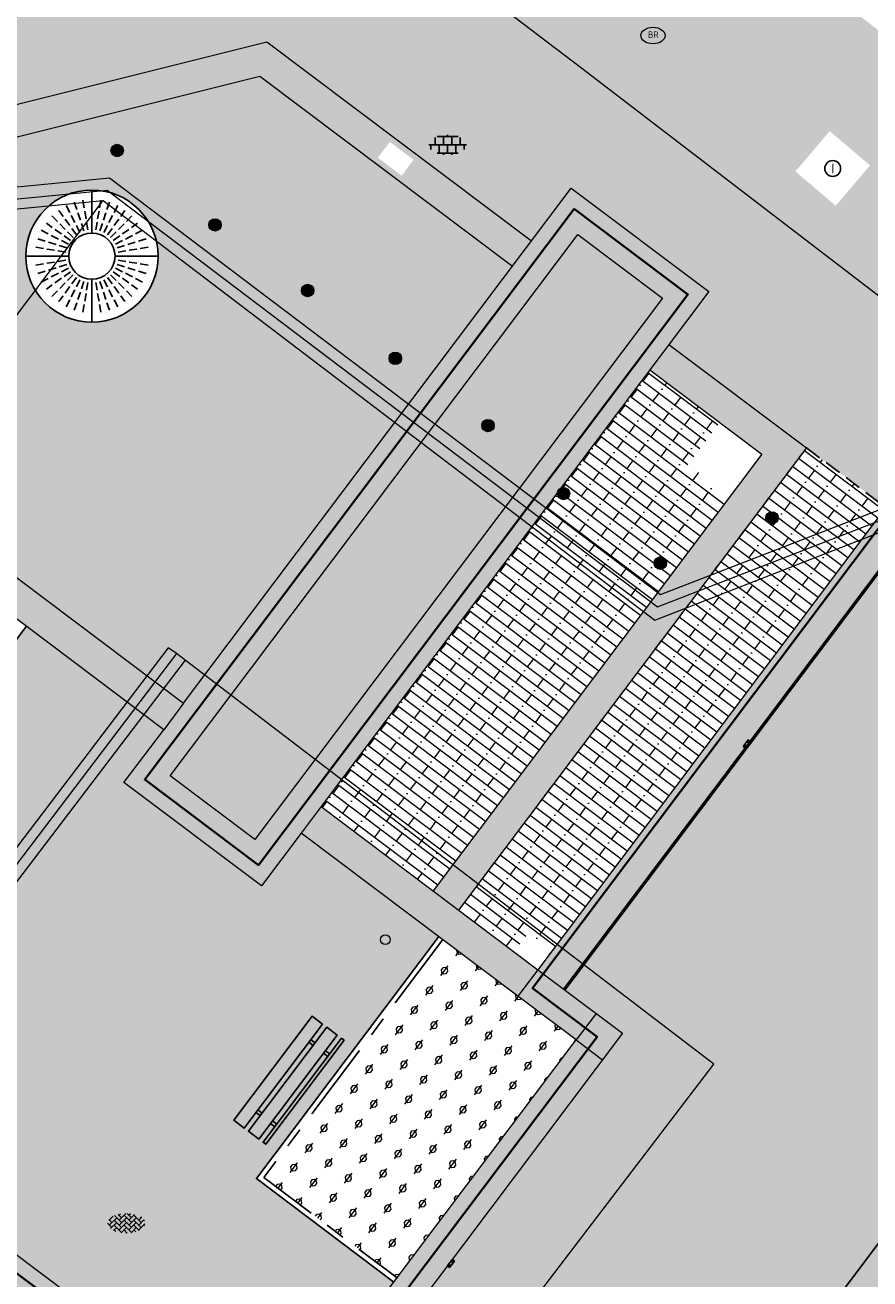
# Model space of a CAD drawing. Header units: metres. Extents: x 187916 to 189411, y 333285 to 334910.
# Tile 262 of 348: x 188787 to 188800, y 334229 to 334248. Entities that reach past the tile are written whole.
import ezdxf
from ezdxf.enums import TextEntityAlignment as Align

# ---------------------------------------------------------------- set-up
doc = ezdxf.new("R2010")
doc.units = ezdxf.units.M
doc.linetypes.add('DASHED2', pattern=[0.375, 0.25, -0.125])
doc.linetypes.add('VH-OPSLUITBAND_80X200', pattern=[14, 8, -2, 2, -2])
for name, color, linetype, lineweight in [('B-ME-AL-MARKER-S', 253, 'Continuous', 9), ('B-ME-IE-MEUBILAIR_WEGMEUBILAIR-S', 253, 'Continuous', 18), ('B-ME-IE-MEUBILAIR_WEGMEUBILAIR_PAAL-S', 253, 'Continuous', 18), ('B-ME-RI-PUT_INSPECTIE-S', 253, 'Continuous', 25), ('B-ME-VH-VERHARDING_BETONSTRAATSTEEN-G', 253, 'Continuous', 18), ('B-ME-VH-VERHARDING_BETONSTRAATSTEEN-S', 253, 'Continuous', 25), ('B-ME-VH-VERHARDING_TEGEL-G', 253, 'Continuous', 18), ('B-ME-VH-VERHARDING_TEGEL-S', 253, 'Continuous', 25), ('N-WE-GR-VAKBEPLANTING-A', 94, 'Continuous', 5), ('N-WE-GW-TALUDARCERING-G', 90, 'Continuous', 25), ('N-WE-GW-WATERGANG_GRACHT-A', 141, 'Continuous', 35), ('N-WE-GW-WATERGANG_MOLENTAK-A', 170, 'Continuous', 35), ('N-WE-IE-MEUBILAIR_WEGMEUBILAIR_BOOMROOSTER-S', 7, 'Continuous', 25), ('N-WE-IE-MEUBILAIR_WEGMEUBILAIR_ZITBANK-S', 7, 'Continuous', 25), ('N-WE-IE-TERREINAFSCHEIDING_KUNSTMATIGE_BALUSTRADE-G', 120, 'KG-OG-SO', 35), ('N-WE-RI-HWA_SPUWER-S-200', 150, 'Continuous', 25), ('N-WE-VH-HARDSTEEN-A', 252, 'Continuous', 18), ('N-WE-VH-HARDSTEEN-G', 7, 'Continuous', 18), ('N-WE-VH-KANTOPSLUITING_NATUURSTEEN BAND_80X200-G', 150, 'VH-OPSLUITBAND_80X200', 25), ('N-WE-VH-KANTOPSLUITING_NATUURSTEEN VOORKANTBAND-G', 7, 'Continuous', 25), ('N-WE-VH-METSELWERK_ROLLAAG INCL KEERCONSTRUCTIE-A', 24, 'Continuous', 18), ('N-WE-VH-METSELWERK_ROLLAAG-A', 11, 'Continuous', 18), ('N-WE-VH-METSELWERK_ROLLAAG-G', 7, 'Continuous', 18), ('N-WE-VH-NATUURSTEEN_MERGEL-G', 40, 'Continuous', 18), ('N-WE-VH-VERHARDING_STRAATBAKSTEEN_WF_HALFSTEENS-A', 250, 'Continuous', 18)]:
    doc.layers.add(name, color=color, linetype=linetype, lineweight=lineweight)
doc.layers.add('N-WE-VH-MATERIAALSCHEIDING-G', color=7, linetype='DASHED2')
doc.layers.add('N-WE-VH-NATUURSTEEN_PORFIER-A', color=7, linetype='Continuous', lineweight=18, true_color=0xbed2dc)
doc.layers.add('N-WE-VH-VERHARDING_STRAATBAKSTEEN_WF_KEPER-A', color=7, linetype='Continuous', lineweight=18, true_color=0xcc4f19)
doc.styles.add('NLCS-ISO', font='NLCS-ISO.ttf')
doc.linetypes.add('KG-OG-SO', pattern='A,5.5,-1.5,[2,NLCS.SHX,S=0.5,R=0,X=0,Y=0],-1.5', length=8.5)

# ---------------------------------------------------------------- blocks, each defined once
blk = doc.blocks.new('SIE-WEG_ZITBANK_MET_LEUNING')
blk.add_hatch(color=256).paths.add_polyline_path([(-0.984, 0.302), (-0.984, 0.253), (0.984, 0.253), (0.984, 0.302)])
for p, q in [((-0.689, 0.253), (-0.689, 0.172)), ((-0.64, 0.253), (-0.64, 0.172)), ((0.64, 0.253), (0.64, 0.172)), ((0.689, 0.253), (0.689, 0.172)), ((-0.689, -0.105), (-0.689, -0.025)), ((-0.64, -0.105), (-0.64, -0.025)), ((0.64, -0.105), (0.64, -0.025)), ((0.689, -0.105), (0.689, -0.025))]:
    blk.add_line(p, q)
at = {"flags": 128}
for points in [[(-0.984, 0.253), (-0.984, 0.302), (0.984, 0.302), (0.984, 0.253)], [(0.984, 0.172), (0.984, -0.025), (-0.984, -0.025), (-0.984, 0.172)], [(-0.984, -0.105), (-0.984, -0.302), (0.984, -0.302), (0.984, -0.105)]]:
    blk.add_lwpolyline(points, close=True, dxfattribs=at)
blk = doc.blocks.new('SIE-WEG_BOOMROOSTER_STAAL_2000_CLASSICO')
for p, q in [((0.001, 1), (0.001, 0.35)), ((-0.336, 0.659), (-0.391, 0.764)), ((-0.228, 0.704), (-0.267, 0.818)), ((-0.115, 0.731), (-0.136, 0.849)), ((0.115, 0.731), (0.136, 0.849)), ((0.228, 0.704), (0.267, 0.818)), ((0.336, 0.659), (0.391, 0.764)), ((-0.521, 0.523), (-0.606, 0.608)), ((-0.435, 0.598), (-0.5, 0.688)), ((-0.258, 0.509), (-0.313, 0.614)), ((-0.174, 0.543), (-0.213, 0.657)), ((-0.087, 0.564), (-0.108, 0.682)), ((0.087, 0.564), (0.108, 0.682)), ((0.174, 0.543), (0.213, 0.657)), ((0.258, 0.509), (0.313, 0.614)), ((0.435, 0.598), (0.5, 0.688)), ((0.521, 0.523), (0.606, 0.608)), ((-0.659, 0.337), (-0.766, 0.392)), ((-0.599, 0.435), (-0.688, 0.499)), ((-0.46, 0.335), (-0.558, 0.405)), ((-0.402, 0.403), (-0.487, 0.488)), ((-0.334, 0.461), (-0.405, 0.558)), ((-0.234, 0.323), (-0.305, 0.42)), ((-0.181, 0.357), (-0.235, 0.464)), ((-0.122, 0.381), (-0.159, 0.496)), ((-0.061, 0.396), (-0.08, 0.515)), ((0.061, 0.396), (0.08, 0.515)), ((0.122, 0.381), (0.159, 0.496)), ((0.181, 0.357), (0.235, 0.464)), ((0.234, 0.323), (0.305, 0.42)), ((0.334, 0.461), (0.405, 0.558)), ((0.402, 0.403), (0.487, 0.488)), ((0.46, 0.335), (0.558, 0.405)), ((0.599, 0.435), (0.688, 0.499)), ((0.659, 0.337), (0.766, 0.392)), ((-0.705, 0.227), (-0.819, 0.264)), ((-0.542, 0.176), (-0.656, 0.213)), ((-0.507, 0.259), (-0.614, 0.314)), ((-0.356, 0.182), (-0.462, 0.236)), ((-0.322, 0.235), (-0.42, 0.306)), ((-0.283, 0.283), (-0.368, 0.368)), ((0.283, 0.283), (0.368, 0.368)), ((0.322, 0.235), (0.42, 0.306)), ((0.356, 0.182), (0.462, 0.236)), ((0.507, 0.259), (0.614, 0.314)), ((0.542, 0.176), (0.656, 0.213)), ((0.705, 0.227), (0.819, 0.264)), ((-0.35, 0), (-1, 0.002)), ((-0.731, 0.116), (-0.849, 0.134)), ((-0.563, 0.089), (-0.681, 0.107)), ((-0.395, 0.062), (-0.513, 0.08)), ((-0.38, 0.124), (-0.493, 0.162)), ((1, 0), (0.35, 0)), ((0.38, 0.124), (0.493, 0.162)), ((0.395, 0.062), (0.513, 0.08)), ((0.563, 0.089), (0.681, 0.107)), ((0.731, 0.116), (0.849, 0.134)), ((-0.731, -0.116), (-0.849, -0.134)), ((-0.563, -0.089), (-0.681, -0.107)), ((-0.542, -0.176), (-0.656, -0.213)), ((-0.395, -0.062), (-0.513, -0.08)), ((-0.38, -0.124), (-0.493, -0.162)), ((-0.356, -0.182), (-0.462, -0.236)), ((0.356, -0.182), (0.462, -0.236)), ((0.38, -0.124), (0.493, -0.162)), ((0.395, -0.062), (0.513, -0.08)), ((0.542, -0.176), (0.656, -0.213)), ((0.563, -0.089), (0.681, -0.107)), ((0.731, -0.116), (0.849, -0.134)), ((-0.705, -0.227), (-0.819, -0.264)), ((-0.659, -0.337), (-0.766, -0.392)), ((-0.507, -0.259), (-0.614, -0.314)), ((-0.46, -0.335), (-0.558, -0.405)), ((-0.322, -0.235), (-0.42, -0.306)), ((-0.283, -0.283), (-0.368, -0.368)), ((-0.234, -0.323), (-0.305, -0.42)), ((-0.181, -0.357), (-0.235, -0.464)), ((0.001, -1), (0.001, -0.35)), ((0.181, -0.357), (0.235, -0.464)), ((0.234, -0.323), (0.305, -0.42)), ((0.283, -0.283), (0.368, -0.368)), ((0.322, -0.235), (0.42, -0.306)), ((0.46, -0.335), (0.558, -0.405)), ((0.507, -0.259), (0.614, -0.314)), ((0.659, -0.337), (0.766, -0.392)), ((0.705, -0.227), (0.819, -0.264)), ((-0.599, -0.435), (-0.688, -0.499)), ((-0.521, -0.523), (-0.606, -0.608)), ((-0.402, -0.403), (-0.487, -0.488)), ((-0.334, -0.461), (-0.405, -0.558)), ((-0.258, -0.509), (-0.313, -0.614)), ((-0.174, -0.543), (-0.213, -0.657)), ((-0.122, -0.381), (-0.159, -0.496)), ((-0.087, -0.564), (-0.108, -0.682)), ((-0.061, -0.396), (-0.08, -0.515)), ((0.061, -0.396), (0.08, -0.515)), ((0.087, -0.564), (0.108, -0.682)), ((0.122, -0.381), (0.159, -0.496)), ((0.174, -0.543), (0.213, -0.657)), ((0.258, -0.509), (0.313, -0.614)), ((0.334, -0.461), (0.405, -0.558)), ((0.402, -0.403), (0.487, -0.488)), ((0.521, -0.523), (0.606, -0.608)), ((0.599, -0.435), (0.688, -0.499)), ((-0.435, -0.598), (-0.5, -0.688)), ((-0.336, -0.659), (-0.391, -0.764)), ((-0.228, -0.704), (-0.267, -0.818)), ((-0.115, -0.731), (-0.136, -0.849)), ((0.115, -0.731), (0.136, -0.849)), ((0.228, -0.704), (0.267, -0.818)), ((0.336, -0.659), (0.391, -0.764)), ((0.435, -0.598), (0.5, -0.688))]:
    blk.add_line(p, q)
for radius in [1, 0.35]:
    blk.add_circle((0, 0), radius)
blk = doc.blocks.new('SRI-HULP_SPUWER-SO')
at = {"layer": 'N-WE-RI-HWA_SPUWER-S-200'}
blk.add_lwpolyline([(-0.062, 0), (0.062, 0), (0.062, -0.04), (-0.062, -0.04)], close=True, dxfattribs=at)
for points in [[(-0.041, 0), (-0.041, -0.04)], [(-0.03, 0), (-0.03, -0.04)], [(0.03, 0), (0.03, -0.04)], [(0.041, 0), (0.041, -0.04)]]:
    blk.add_lwpolyline(points, dxfattribs=at)
blk = doc.blocks.new('ontwerp Tempelplein')
at = {"layer": 'N-WE-GR-VAKBEPLANTING-A', "true_color": 0xffffff, "transparency": 33554585}
h = blk.add_hatch(dxfattribs=at)
h.set_pattern_fill('AGR-HEESTERS-SO', scale=0.05, angle=322.61, pattern_type=2)
h.set_pattern_definition([(322.61, (188792.63486, 334228.75064), (0.227714, 0.297945), [0.03832, -0.33668]), (7.61, (188792.6653, 334228.72737), (0.227714, 0.297945), [0.039096, -0.491234]), (52.61, (188792.70406, 334228.73255), (-0.297945, 0.227714), [0.03832, -0.33668]), (97.61, (188792.72733, 334228.763), (-0.297945, 0.227714), [0.039096, -0.491234]), (142.61, (188792.72215, 334228.80174), (-0.227714, -0.297945), [0.03832, -0.33668]), (187.61, (188792.6917, 334228.82501), (-0.227714, -0.297945), [0.039096, -0.491234]), (232.61, (188792.65295, 334228.81984), (0.297945, -0.227714), [0.03832, -0.33668]), (277.61, (188792.62968, 334228.7894), (0.297945, -0.227714), [0.039096, -0.491234]), (52.61, (188792.62188, 334228.7021), (-0.297945, 0.227714), [0.18722, -0.18773])])
h.paths.add_polyline_path([(188793.372, 334233.89), (188790.665, 334230.291), (188792.679, 334228.776), (188795.386, 334232.375)])
at = {"layer": 'N-WE-GW-WATERGANG_GRACHT-A', "transparency": 33554585}
h = blk.add_hatch(color=256, dxfattribs=at)
h.dxf.hatch_style = 1
h.paths.add_polyline_path([(188837.552, 334212.851), (188810.182, 334233.44), (188807.897, 334230.404), (188835.267, 334209.814)])
edge = h.paths.add_edge_path()
edge.add_line((188786.311, 334228.961), (188783.786, 334225.605))
edge.add_line((188783.786, 334225.605), (188789.939, 334220.976))
edge.add_arc((188791.141, 334222.574), 2, 233.0468, 323.0468)
edge.add_line((188792.74, 334221.372), (188801.354, 334232.823))
edge.add_arc((188802.952, 334231.621), 2, 53.0468, 143.0468, ccw=False)
edge.add_line((188804.155, 334233.219), (188805.899, 334231.907))
edge.add_line((188805.899, 334231.907), (188808.184, 334234.943))
edge.add_line((188808.184, 334234.943), (188800.765, 334240.524))
edge.add_line((188800.765, 334240.524), (188795.207, 334233.135))
edge.add_line((188795.207, 334233.135), (188796.086, 334232.474))
edge.add_line((188796.086, 334232.474), (188790.866, 334225.535))
edge.add_line((188790.866, 334225.535), (188786.311, 334228.961))
h = blk.add_hatch(color=256, dxfattribs=at)
h.dxf.hatch_style = 1
h.paths.add_polyline_path([(188834.275, 334208.495), (188835.267, 334209.814), (188807.897, 334230.404), (188806.905, 334229.085)])
h.paths.add_polyline_path([(188768.046, 334235.169), (188780.614, 334225.714), (188781.708, 334227.168), (188769.144, 334236.62)])
edge = h.paths.add_edge_path()
edge.add_line((188782.692, 334224.151), (188791.884, 334217.235))
edge.add_line((188791.884, 334217.235), (188802.284, 334231.06))
edge.add_arc((188803.243, 334230.338), 1.2, 53.0468, 143.0468, ccw=False)
edge.add_line((188803.964, 334231.297), (188804.907, 334230.588))
edge.add_line((188804.907, 334230.588), (188805.899, 334231.907))
edge.add_line((188805.899, 334231.907), (188804.155, 334233.219))
edge.add_arc((188802.952, 334231.621), 2, 53.0468, 143.0468)
edge.add_line((188801.354, 334232.823), (188792.74, 334221.372))
edge.add_arc((188791.141, 334222.574), 2, 233.0468, 323.0468, ccw=False)
edge.add_line((188789.939, 334220.976), (188783.786, 334225.605))
edge.add_line((188783.786, 334225.605), (188782.692, 334224.151))
at = {"layer": 'N-WE-GW-WATERGANG_MOLENTAK-A', "transparency": 33554585}
h = blk.add_hatch(color=256, dxfattribs=at)
h.dxf.hatch_style = 1
h.paths.add_polyline_path([(188796.69, 334243.59), (188795.411, 334244.552), (188789.251, 334236.364), (188790.53, 334235.402)])
at = {"layer": 'N-WE-VH-HARDSTEEN-A', "transparency": 33554585}
h = blk.add_hatch(color=256, dxfattribs=at)
h.dxf.hatch_style = 1
h.paths.add_polyline_path([(188800.666, 334241.224), (188794.807, 334233.435), (188795.207, 334233.135), (188800.765, 334240.524), (188808.184, 334234.943), (188808.484, 334235.343)])
h = blk.add_hatch(color=256, dxfattribs=at)
h.dxf.hatch_style = 1
h.paths.add_polyline_path([(188796.086, 334232.474), (188795.686, 334232.774), (188795.386, 334232.375), (188795.785, 334232.074)])
at = {"layer": 'N-WE-VH-METSELWERK_ROLLAAG INCL KEERCONSTRUCTIE-A', "transparency": 33554585}
h = blk.add_hatch(color=256, dxfattribs=at)
h.dxf.hatch_style = 1
h.paths.add_polyline_path([(188797.39, 334243.689), (188795.312, 334245.252), (188789.453, 334237.463), (188789.152, 334237.064), (188788.551, 334236.265), (188790.629, 334234.702), (188791.23, 334235.501), (188791.531, 334235.9)])
h.paths.add_polyline_path([(188790.53, 334235.402), (188789.251, 334236.364), (188795.411, 334244.552), (188796.69, 334243.59)], flags=16)
h = blk.add_hatch(color=256, dxfattribs=at)
h.dxf.hatch_style = 1
h.paths.add_polyline_path([(188781.039, 334234.929), (188780.64, 334235.23), (188779.979, 334234.351), (188780.378, 334234.05)])
h.paths.add_polyline_path([(188780.378, 334234.05), (188780.078, 334233.651), (188790.466, 334225.835), (188790.767, 334226.235)])
h.paths.add_polyline_path([(188795.785, 334232.074), (188795.386, 334232.375), (188790.767, 334226.235), (188791.166, 334225.934)])
h.paths.add_polyline_path([(188794.807, 334233.435), (188794.506, 334233.036), (188795.386, 334232.375), (188795.686, 334232.774)])
at = {"layer": 'N-WE-VH-METSELWERK_ROLLAAG-A', "transparency": 33554585}
h = blk.add_hatch(color=256, dxfattribs=at)
h.dxf.hatch_style = 1
h.paths.add_polyline_path([(188791.531, 334235.9), (188791.23, 334235.501), (188794.506, 334233.036), (188794.807, 334233.435), (188793.209, 334234.638)])
h.paths.add_polyline_path([(188784.898, 334240.89), (188780.64, 334235.23), (188781.039, 334234.929), (188784.997, 334240.19), (188789.152, 334237.064), (188789.453, 334237.463)])
at = {"layer": 'N-WE-VH-NATUURSTEEN_PORFIER-A', "transparency": 33554585}
h = blk.add_hatch(color=256, dxfattribs=at)
h.dxf.hatch_style = 1
h.paths.add_polyline_path([(188792.388, 334245.713), (188792.569, 334245.952), (188792.928, 334245.681), (188792.747, 334245.441)])
h.paths.add_polyline_path([(188777.458, 334239.614), (188777.639, 334239.853), (188777.997, 334239.582), (188777.816, 334239.343)])
h.paths.add_polyline_path([(188790.605, 334246.941), (188794.422, 334244.069), (188794.711, 334244.453), (188790.711, 334247.462), (188773.453, 334243.147), (188773.147, 334242.743), (188781.542, 334236.428), (188781.83, 334236.812), (188773.913, 334242.768)])
h = blk.add_hatch(color=256, dxfattribs=at)
h.dxf.hatch_style = 1
h.paths.add_polyline_path([(188798.866, 334241.327), (188798.483, 334241.615), (188796.789, 334242.89), (188796.5, 334242.506), (188798.194, 334241.232), (188793.225, 334234.626), (188793.608, 334234.337)])
h = blk.add_hatch(color=256, dxfattribs=at)
h.dxf.hatch_style = 1
h.paths.add_polyline_path([(188790.947, 334226.475), (188790.767, 334226.235), (188792.63, 334228.712), (188790.553, 334230.275), (188793.308, 334233.938), (188791.23, 334235.501), (188790.629, 334234.702), (188790.512, 334234.79), (188788.551, 334236.265), (188789.152, 334237.064), (188787.075, 334238.627), (188784.319, 334234.964), (188782.242, 334236.527), (188780.559, 334234.29), (188780.918, 334234.019), (188780.738, 334233.78), (188780.378, 334234.05), (188790.407, 334226.505), (188790.588, 334226.745)])
at = {"layer": 'N-WE-VH-VERHARDING_STRAATBAKSTEEN_WF_HALFSTEENS-A', "transparency": 33554585}
h = blk.add_hatch(dxfattribs=at)
h.set_pattern_fill('AVH-SBS_WAALFORMAAT_HALFST-SO', color=256, scale=0.3, angle=143.05, pattern_type=2)
h.set_pattern_definition([(143.05, (188795.02357, 334244.86834), (-0.0901677, -0.1198741), []), (233.05, (188794.5441, 334245.229), (0.479496, -0.36067), [0.15, -0.15]), (233.05, (188794.69366, 334244.9288), (0.479496, -0.36067), [0.15, -0.15]), (143.05, (188794.73874, 334244.98874), (-0.1803354, -0.239748), [0, -0.6, 0, 0, 0]), (143.05, (188794.40882, 334245.0492), (-0.1803354, -0.239748), [0, -0.6, 0, 0, 0])])
edge = h.paths.add_edge_path(flags=16)
edge.add_arc((188788.066, 334244.224), 1, 89.9324, 179.9069, ccw=False)
edge.add_arc((188788.066, 334244.224), 1, 0, 89.9324, ccw=False)
edge.add_arc((188788.066, 334244.224), 1, 270.0475, 360, ccw=False)
edge.add_arc((188788.066, 334244.224), 1, 179.9069, 270.0475, ccw=False)
edge = h.paths.add_edge_path(flags=16)
edge.add_arc((188780.553, 334242.345), 1, 179.9069, 270.0475, ccw=False)
edge.add_arc((188780.553, 334242.345), 1, 89.9324, 179.9069, ccw=False)
edge.add_arc((188780.553, 334242.345), 1, 0, 89.9324, ccw=False)
edge.add_arc((188780.553, 334242.345), 1, 270.0475, 360, ccw=False)
h.paths.add_polyline_path([(188794.422, 334244.069), (188790.605, 334246.941), (188773.913, 334242.768), (188781.83, 334236.812), (188784.898, 334240.89), (188785.078, 334241.13), (188785.438, 334240.859), (188785.258, 334240.619), (188789.453, 334237.463)])
h = blk.add_hatch(dxfattribs=at)
h.set_pattern_fill('AVH-SBS_WAALFORMAAT_HALFST-SO', color=256, scale=0.3, angle=143.05, pattern_type=2)
h.set_pattern_definition([(143.05, (188798.79545, 334242.03085), (-0.0901677, -0.119874), []), (233.05, (188798.31595, 334242.3915), (0.479496, -0.36067), [0.15, -0.15]), (233.05, (188798.46553, 334242.0913), (0.479496, -0.36067), [0.15, -0.15]), (143.05, (188798.51062, 334242.15125), (-0.180335, -0.239748), [0, -0.6, 0, 0, 0]), (143.05, (188798.1807, 334242.2117), (-0.180335, -0.239748), [0, -0.6, 0, 0, 0])])
h.paths.add_polyline_path([(188797.713, 334240.592), (188797.074, 334241.073), (188797.555, 334241.713), (188796.5, 334242.506), (188791.531, 334235.9), (188793.225, 334234.626)])
h = blk.add_hatch(dxfattribs=at)
h.set_pattern_fill('AVH-SBS_WAALFORMAAT_HALFST-SO', color=256, scale=0.3, angle=143.05, pattern_type=2)
h.set_pattern_definition([(143.05, (188800.66628, 334241.22413), (-0.0901677, -0.119874), []), (233.05, (188800.1868, 334241.5848), (0.479496, -0.36067), [0.15, -0.15]), (233.05, (188800.33636, 334241.2846), (0.479496, -0.36067), [0.15, -0.15]), (143.05, (188800.38144, 334241.34452), (-0.180335, -0.239748), [0, -0.6, 0, 0, 0]), (143.05, (188800.05153, 334241.405), (-0.180335, -0.239748), [0, -0.6, 0, 0, 0])])
h.paths.add_polyline_path([(188794.987, 334233.675), (188794.807, 334233.435), (188800.065, 334240.425), (188798.866, 334241.327), (188793.608, 334234.337), (188794.447, 334233.706), (188794.628, 334233.946)])
at = {"layer": 'N-WE-VH-VERHARDING_STRAATBAKSTEEN_WF_KEPER-A', "transparency": 33554585}
h = blk.add_hatch(color=256, dxfattribs=at)
h.dxf.hatch_style = 1
h.paths.add_polyline_path([(188817.581, 334231.635), (188818.068, 334232.27), (188818.703, 334231.783), (188818.216, 334231.148)], flags=16)
h.paths.add_polyline_path([(188805.52, 334240.937), (188804.886, 334241.425), (188805.374, 334242.059), (188806.008, 334241.571)], flags=16)
h.paths.add_polyline_path([(188803.249, 334242.679), (188802.639, 334243.197), (188803.157, 334243.807), (188803.767, 334243.289)], flags=16)
h.paths.add_polyline_path([(188802.021, 334242.777), (188801.504, 334242.166), (188800.894, 334242.684), (188801.411, 334243.294)], flags=16)
h.paths.add_polyline_path([(188799.31, 334244.986), (188798.7, 334245.504), (188799.218, 334246.114), (188799.828, 334245.596)], flags=16)
h.paths.add_polyline_path([(188798.05, 334249.975), (188797.454, 334250.43), (188797.636, 334250.669), (188798.232, 334250.214)], flags=16)
h.paths.add_polyline_path([(188794.437, 334250.595), (188793.804, 334251.084), (188794.293, 334251.717), (188794.926, 334251.228)], flags=16)
h.paths.add_polyline_path([(188768.954, 334239.271), (188768.472, 334238.633), (188767.834, 334239.115), (188768.316, 334239.754)], flags=16)
h.paths.add_polyline_path([(188764.698, 334233.644), (188764.216, 334233.006), (188763.578, 334233.488), (188764.06, 334234.126)], flags=16)
h.paths.add_polyline_path([(188755.176, 334229.261), (188754.685, 334228.585), (188753.942, 334227.563), (188753.699, 334227.739), (188754.439, 334228.758), (188754.934, 334229.438)], flags=16)
edge = h.paths.add_edge_path()
edge.add_line((188774.765, 334246.151), (188774.377, 334246.054))
edge.add_line((188774.377, 334246.054), (188788.086, 334249.481))
edge.add_line((188788.086, 334249.481), (188791.57, 334254.043))
edge.add_line((188791.57, 334254.043), (188785.678, 334258.541))
edge.add_line((188785.678, 334258.541), (188784.404, 334256.893))
edge.add_line((188784.404, 334256.893), (188783.241, 334250.739))
edge.add_line((188783.241, 334250.739), (188775.355, 334248.768))
edge.add_line((188775.355, 334248.768), (188767.493, 334246.802))
edge.add_line((188767.493, 334246.802), (188761.661, 334238.969))
edge.add_line((188761.661, 334238.969), (188753.113, 334227.799))
edge.add_line((188753.113, 334227.799), (188754.372, 334226.873))
edge.add_line((188754.372, 334226.873), (188754.017, 334226.39))
edge.add_line((188754.017, 334226.39), (188754.905, 334225.737))
edge.add_line((188754.905, 334225.737), (188755.153, 334225.555))
edge.add_arc((188745.455, 334212.388), 16.353, 39.5469, 53.6256, ccw=False)
edge.add_line((188758.065, 334222.8), (188773.453, 334243.147))
edge.add_line((188773.453, 334243.147), (188790.711, 334247.462))
edge.add_line((188790.711, 334247.462), (188794.711, 334244.453))
edge.add_line((188794.711, 334244.453), (188795.312, 334245.252))
edge.add_line((188795.312, 334245.252), (188797.39, 334243.689))
edge.add_line((188797.39, 334243.689), (188796.789, 334242.89))
edge.add_line((188796.789, 334242.89), (188800.065, 334240.425))
edge.add_line((188800.065, 334240.425), (188800.666, 334241.224))
edge.add_line((188800.666, 334241.224), (188801.865, 334240.322))
edge.add_line((188801.865, 334240.322), (188802.514, 334241.185))
edge.add_line((188802.514, 334241.185), (188807.935, 334237.108))
edge.add_line((188807.935, 334237.108), (188807.286, 334236.245))
edge.add_line((188807.286, 334236.245), (188812.879, 334232.036))
edge.add_line((188812.879, 334232.036), (188813.529, 334232.899))
edge.add_line((188813.529, 334232.899), (188818.723, 334228.992))
edge.add_line((188818.723, 334228.992), (188818.074, 334228.129))
edge.add_line((188818.074, 334228.129), (188821.77, 334225.349))
edge.add_line((188821.77, 334225.349), (188822.419, 334226.212))
edge.add_line((188822.419, 334226.212), (188827.613, 334222.304))
edge.add_line((188827.613, 334222.304), (188826.964, 334221.441))
edge.add_line((188826.964, 334221.441), (188830.66, 334218.661))
edge.add_line((188830.66, 334218.661), (188831.309, 334219.524))
edge.add_line((188831.309, 334219.524), (188836.504, 334215.616))
edge.add_line((188836.504, 334215.616), (188835.854, 334214.753))
edge.add_line((188835.854, 334214.753), (188838.252, 334212.949))
edge.add_line((188838.252, 334212.949), (188834.628, 334208.134))
edge.add_line((188834.628, 334208.134), (188836.626, 334206.63))
edge.add_line((188836.626, 334206.63), (188841.722, 334213.404))
edge.add_arc((188885.348, 334180.621), 54.57, 138.6695, 143.0768, ccw=False)
edge.add_line((188844.371, 334216.66), (188835.113, 334223.78))
edge.add_line((188835.113, 334223.78), (188823.134, 334232.984))
edge.add_line((188823.134, 334232.984), (188824.593, 334235.098))
edge.add_line((188824.593, 334235.098), (188824.33, 334235.28))
edge.add_line((188824.33, 334235.28), (188825.21, 334236.556))
edge.add_line((188825.21, 334236.556), (188821.391, 334238.767))
edge.add_line((188821.391, 334238.767), (188815.586, 334242.186))
edge.add_line((188815.586, 334242.186), (188806.81, 334247.287))
edge.add_line((188806.81, 334247.287), (188807.134, 334247.822))
edge.add_line((188807.134, 334247.822), (188796.201, 334256.396))
edge.add_line((188796.201, 334256.396), (188788.575, 334262.29))
edge.add_line((188788.575, 334262.29), (188785.8, 334258.7))
edge.add_line((188785.8, 334258.7), (188841.626, 334216.075))
edge.add_line((188841.626, 334216.075), (188841.611, 334216.055))
edge.add_line((188841.611, 334216.055), (188841.611, 334216.055))
edge.add_line((188841.611, 334216.055), (188841.565, 334215.995))
edge.add_line((188841.565, 334215.995), (188841.52, 334215.936))
edge.add_line((188841.52, 334215.936), (188841.504, 334215.916))
edge.add_line((188841.504, 334215.916), (188791.729, 334253.921))
edge.add_line((188791.729, 334253.921), (188788.203, 334249.304))
edge.add_line((188788.203, 334249.304), (188770.532, 334244.886))
edge.add_line((188770.532, 334244.886), (188756.889, 334226.834))
edge.add_line((188756.889, 334226.834), (188756.73, 334226.954))
edge.add_line((188756.73, 334226.954), (188770.415, 334245.063))
edge.add_line((188770.415, 334245.063), (188773.989, 334245.957))
edge.add_line((188773.989, 334245.957), (188773.794, 334246.732))
edge.add_line((188773.794, 334246.732), (188774.57, 334246.927))
edge.add_line((188774.57, 334246.927), (188774.765, 334246.151))
at = {"layer": 'N-WE-GW-TALUDARCERING-G'}
blk.add_lwpolyline([(188783.173, 334224.79), (188791.726, 334218.356), (188801.645, 334231.541, -0.414214), (188804.445, 334231.937), (188834.756, 334209.135)], format="xyb", dxfattribs=at)
at = {"layer": 'N-WE-IE-TERREINAFSCHEIDING_KUNSTMATIGE_BALUSTRADE-G', "ltscale": 0.175, "flags": 128}
blk.add_lwpolyline([(188795.357, 334244.937), (188797.075, 334243.644), (188790.584, 334235.017), (188788.866, 334236.309)], close=True, dxfattribs=at)
blk.add_lwpolyline([(188772.327, 334241.352), (188780.797, 334234.98), (188780.063, 334234.006), (188790.811, 334225.92), (188795.701, 334232.419), (188794.726, 334233.153), (188800.687, 334241.077), (188808.421, 334235.259)], dxfattribs=at)
at = {"layer": 'N-WE-VH-HARDSTEEN-G', "flags": 128}
for points in [[(188794.711, 334244.453), (188790.711, 334247.462), (188773.453, 334243.147), (188773.147, 334242.743), (188781.542, 334236.428)], [(188794.422, 334244.069), (188790.605, 334246.941), (188773.913, 334242.768), (188781.83, 334236.812)], [(188796.789, 334242.89), (188798.866, 334241.327), (188793.608, 334234.337)], [(188796.5, 334242.506), (188798.194, 334241.232), (188793.225, 334234.626)], [(188808.184, 334234.943), (188808.484, 334235.343), (188800.666, 334241.224), (188794.807, 334233.435), (188795.207, 334233.135)], [(188795.686, 334232.774), (188795.386, 334232.375), (188795.785, 334232.074)]]:
    blk.add_lwpolyline(points, dxfattribs=at)
at = {"layer": 'N-WE-VH-KANTOPSLUITING_NATUURSTEEN BAND_80X200-G', "ltscale": 0.15, "flags": 128}
blk.add_lwpolyline([(188793.372, 334233.89), (188790.665, 334230.291), (188792.679, 334228.776)], dxfattribs=at)
at = {"layer": 'N-WE-VH-KANTOPSLUITING_NATUURSTEEN VOORKANTBAND-G', "flags": 128}
for points in [[(188787.075, 334238.627), (188784.319, 334234.964), (188782.242, 334236.527)], [(188793.308, 334233.938), (188790.553, 334230.275), (188792.63, 334228.712)]]:
    blk.add_lwpolyline(points, dxfattribs=at)
at = {"layer": 'N-WE-VH-MATERIAALSCHEIDING-G', "flags": 128}
blk.add_lwpolyline([(188798.866, 334241.327), (188800.065, 334240.425)], dxfattribs=at)
at = {"layer": 'N-WE-VH-METSELWERK_ROLLAAG-G', "flags": 128}
for points in [[(188780.339, 334234.83), (188784.898, 334240.89), (188789.453, 334237.463), (188795.312, 334245.252), (188797.39, 334243.689), (188791.531, 334235.9), (188793.209, 334234.638), (188794.807, 334233.435)], [(188789.453, 334237.463), (188789.152, 334237.064)], [(188791.531, 334235.9), (188791.23, 334235.501)], [(188794.807, 334233.435), (188794.506, 334233.036)], [(188795.207, 334233.135), (188796.086, 334232.474), (188790.866, 334225.535), (188786.311, 334228.961), (188781.261, 334222.249)]]:
    blk.add_lwpolyline(points, dxfattribs=at)
for points in [[(188795.411, 334244.552), (188796.69, 334243.59), (188790.53, 334235.402), (188789.251, 334236.364)], [(188789.152, 334237.064), (188784.997, 334240.19), (188780.378, 334234.05), (188790.767, 334226.235), (188795.386, 334232.375), (188794.506, 334233.036), (188791.23, 334235.501), (188790.629, 334234.702), (188788.551, 334236.265)]]:
    blk.add_lwpolyline(points, close=True, dxfattribs=at)
at = {"layer": 'N-WE-VH-NATUURSTEEN_MERGEL-G', "const_width": 0.05, "flags": 128}
blk.add_lwpolyline([(188795.207, 334233.135), (188800.765, 334240.524), (188837.552, 334212.851)], dxfattribs=at)
at = {"layer": 'N-WE-IE-MEUBILAIR_WEGMEUBILAIR_BOOMROOSTER-S'}
blk.add_blockref('SIE-WEG_BOOMROOSTER_STAAL_2000_CLASSICO', (188788.066, 334244.224), dxfattribs=at)
at = {"layer": 'N-WE-IE-MEUBILAIR_WEGMEUBILAIR_ZITBANK-S', "rotation": 233.0467523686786}
blk.add_blockref('SIE-WEG_ZITBANK_MET_LEUNING', (188791.044, 334231.763), dxfattribs=at)
at = {"layer": 'N-WE-RI-HWA_SPUWER-S-200', "rotation": 53.15319793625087}
for p in [(188797.947, 334236.86), (188793.476, 334229.004)]:
    blk.add_blockref('SRI-HULP_SPUWER-SO', p, dxfattribs=at)
blk = doc.blocks.new('SVH-TEGEL_300X300_DUN_LINT_KL-SO')
for p, q in [((-2.25, 1.36), (-2.25, 0)), ((-1.9, 1.5), (1.9, 1.5)), ((-1.5, 1.62), (-1.5, 1.5)), ((-0.75, 1.5), (-0.75, 0)), ((0, 1.81), (0, 1.5)), ((0, 0), (0, -1.5)), ((0.75, 1.5), (0.75, 0)), ((1.5, 1.62), (1.5, 1.5)), ((2.25, 1.36), (2.25, 0)), ((-3.39, 0), (3.39, 0)), ((-3, 0), (-3, -0.85)), ((-1.9, -1.5), (1.9, -1.5)), ((-1.5, 0), (-1.5, -1.5)), ((-0.75, -1.5), (-0.75, -1.77)), ((0.75, -1.5), (0.75, -1.77)), ((1.5, 0), (1.5, -1.5)), ((3, 0), (3, -0.85))]:
    blk.add_line(p, q)
blk = doc.blocks.new('SIE-WEG_PAAL_ALGEMEEN_TYPE_01-SO')
h = blk.add_hatch(color=256)
edge = h.paths.add_edge_path()
edge.add_arc((0, 0), 0.188, 0, 360)
at = {"ltscale": 0.5}
blk.add_circle((0, 0), 0.188, dxfattribs=at)
blk = doc.blocks.new('SRI-PUT_INSPECTIE-SO')
blk.add_circle((0, 0), 2)
at = {"style": 'NLCS-ISO'}
blk.add_text('I', height=2.5, dxfattribs=at).set_placement((0, -0.01), align=Align.MIDDLE_CENTER)
blk = doc.blocks.new('SIE-WEG_STRAATPOT_BRANDKRAAN-SO')
blk.add_ellipse((0, 0), major_axis=(-0.729, 0), ratio=0.685994)
at = {"style": 'NLCS-ISO'}
blk.add_text('BR', height=0.4, dxfattribs=at).set_placement((-0.298, -0.153))
blk = doc.blocks.new('SAL-MARKER-SO')
blk.add_circle((0, 0), 0.1)
blk = doc.blocks.new('SVH-BSS_KEIFORMAAT_KEPER-SO')
at = {"ltscale": 0.1}
for p, q in [((-5.34, 0.88), (-4.45, 0)), ((-5.2, 0.74), (-4.03, 1.91)), ((-5.2, -0.74), (-2.97, 1.48)), ((-4.81, -1.84), (-2.97, 0)), ((-4.56, 1.6), (-4.45, 1.48)), ((-3.71, 0.74), (-1.48, -1.48)), ((-3.6, 2.11), (-1.48, 0)), ((-2.48, 2.48), (-1.48, 1.48)), ((-2.23, 0.74), (-0.21, 2.76)), ((-2.23, 2.23), (-1.85, 2.61)), ((-2.23, -0.74), (0, 1.48)), ((-2.23, -2.23), (0, 0)), ((-0.74, 2.23), (1.48, 0)), ((-0.74, 0.74), (1.48, -1.48)), ((0.22, 2.75), (1.48, 1.48)), ((0.74, 2.23), (1.2, 2.68)), ((0.74, 0.74), (2.45, 2.45)), ((0.74, -0.74), (2.97, 1.48)), ((0.74, -2.23), (2.97, 0)), ((2.23, 2.23), (4.45, 0)), ((2.23, 0.74), (4.45, -1.48)), ((3.71, 0.74), (4.5, 1.53)), ((3.71, -0.74), (5.25, 0.79)), ((4.22, 1.72), (4.45, 1.48)), ((5.2, 0.74), (5.39, 0.55)), ((-5.73, -0.2), (-4.45, -1.48)), ((-3.89, -2.41), (-2.97, -1.48)), ((-3.71, -0.74), (-1.48, -2.97)), ((-3.71, -2.23), (-3.27, -2.67)), ((-1.59, -3.08), (0, -1.48)), ((-0.74, -0.74), (1.48, -2.97)), ((-0.74, -2.23), (0.21, -3.18)), ((-0.22, -3.19), (0, -2.97)), ((1.36, -3.09), (2.97, -1.48)), ((2.23, -0.74), (3.84, -2.36)), ((2.23, -2.23), (2.78, -2.78)), ((3.71, -2.23), (5.57, -0.37)), ((5.2, -0.74), (5.41, -0.95))]:
    blk.add_line(p, q, dxfattribs=at)
at = {"style": 'NLCS-ISO'}
blk.add_attdef('FORMAAT', text='', height=1.8, dxfattribs=at).set_placement((-5.83, -0.22), align=Align.MIDDLE_RIGHT)
blk.add_attdef('KLEUR', text='', height=1.8, dxfattribs=at).set_placement((5.82, -0.22), align=Align.MIDDLE_LEFT)
at = {"style": 'NLCS-ISO', "flags": 1}
blk.add_attdef('FUNCTIE', text='', height=1.8, dxfattribs=at).set_placement((0.12, -3.58), align=Align.MIDDLE_CENTER)
blk = doc.blocks.new('DTM')
at = {"layer": 'B-ME-VH-VERHARDING_BETONSTRAATSTEEN-G', "ltscale": 0.2, "flags": 128}
for points in [[(188776.14, 334190.909), (188768.963, 334196.373), (188761.983, 334201.74), (188765.38, 334206.201), (188766.811, 334217.219), (188762.833, 334220.267), (188770.191, 334229.914), (188772.417, 334232.84), (188773.866, 334234.743), (188781.383, 334244.552), (188788.298, 334245.224), (188796.613, 334238.919), (188802.901, 334241.361)], [(188776.229, 334191.029), (188769.04, 334196.494), (188762.198, 334201.767), (188765.53, 334206.155), (188766.961, 334217.1), (188766.984, 334217.292), (188763.037, 334220.304), (188770.311, 334229.821), (188772.544, 334232.727), (188773.987, 334234.667), (188781.448, 334244.404), (188788.235, 334245.064), (188796.574, 334238.72), (188803.052, 334241.251)], [(188766.961, 334217.1), (188772.888, 334224.879), (188778.92, 334232.788), (188784.63, 334240.282), (188788.235, 334245.064)], [(188789.347, 334238.217), (188789.218, 334238.303), (188783.145, 334230.312), (188778.12, 334223.716), (188773.833, 334218.096), (188773.946, 334218.005)], [(188789.476, 334238.114), (188789.347, 334238.217), (188783.273, 334230.216), (188778.233, 334223.65), (188773.946, 334218.005), (188774.083, 334217.912)], [(188797.466, 334232.006), (188789.476, 334238.114), (188783.392, 334230.125), (188778.359, 334223.558), (188774.083, 334217.912), (188778.119, 334214.868), (188782.101, 334211.856), (188787.964, 334219.56), (188794.397, 334227.985), (188797.466, 334232.006)]]:
    blk.add_lwpolyline(points, dxfattribs=at)
at = {"layer": 'B-ME-VH-VERHARDING_TEGEL-G', "ltscale": 0.2, "flags": 128}
blk.add_lwpolyline([(188758.65, 334197.707), (188761.72, 334201.74), (188765.216, 334206.26), (188766.637, 334217.142), (188762.595, 334220.241), (188770.053, 334230.02), (188772.294, 334232.925), (188773.732, 334234.864), (188781.302, 334244.721), (188788.334, 334245.406), (188796.66, 334239.109), (188802.763, 334241.47), (188795.47, 334247.059), (188787.168, 334253.377), (188785.046, 334253.092)], dxfattribs=at)
at = {"layer": 'B-ME-AL-MARKER-S', "xscale": 0.7499999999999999, "yscale": 0.7499999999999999, "zscale": 0.7499999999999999}
blk.add_blockref('SAL-MARKER-SO', (188792.501, 334233.889), dxfattribs=at)
at = {"layer": 'B-ME-IE-MEUBILAIR_WEGMEUBILAIR-S', "xscale": 0.2500000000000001, "yscale": 0.2500000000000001, "zscale": 0.2500000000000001}
blk.add_blockref('SIE-WEG_STRAATPOT_BRANDKRAAN-SO', (188796.547, 334247.56), dxfattribs=at)
at = {"layer": 'B-ME-IE-MEUBILAIR_WEGMEUBILAIR_PAAL-S', "xscale": 0.5, "yscale": 0.5, "zscale": 0.5}
for p in [(188788.448, 334245.822), (188789.927, 334244.696), (188791.327, 334243.705), (188792.653, 334242.678), (188794.053, 334241.662), (188795.194, 334240.634), (188798.347, 334240.266), (188796.658, 334239.582)]:
    blk.add_blockref('SIE-WEG_PAAL_ALGEMEEN_TYPE_01-SO', p, dxfattribs=at)
at = {"layer": 'B-ME-RI-PUT_INSPECTIE-S', "xscale": 0.06, "yscale": 0.06, "zscale": 0.06250000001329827}
blk.add_blockref('SRI-PUT_INSPECTIE-SO', (188799.264, 334245.55), dxfattribs=at)
at = {"layer": 'B-ME-VH-VERHARDING_BETONSTRAATSTEEN-S', "xscale": 0.05, "yscale": 0.05, "zscale": 0.05}
blk.add_blockref('SVH-BSS_KEIFORMAAT_KEPER-SO', (188788.589, 334229.611), dxfattribs=at)
at = {"layer": 'B-ME-VH-VERHARDING_TEGEL-S', "xscale": 0.084, "yscale": 0.084, "zscale": 0.084}
blk.add_blockref('SVH-TEGEL_300X300_DUN_LINT_KL-SO', (188793.442, 334245.906), dxfattribs=at)

msp = doc.modelspace()

# ---------------------------------------------------------------- block references
msp.add_blockref('DTM', (0, 0))

# ---------------------------------------------------------------- next in the draw order: block references
msp.add_blockref('ontwerp Tempelplein', (0, 0))

doc.saveas('drawing.dxf')
